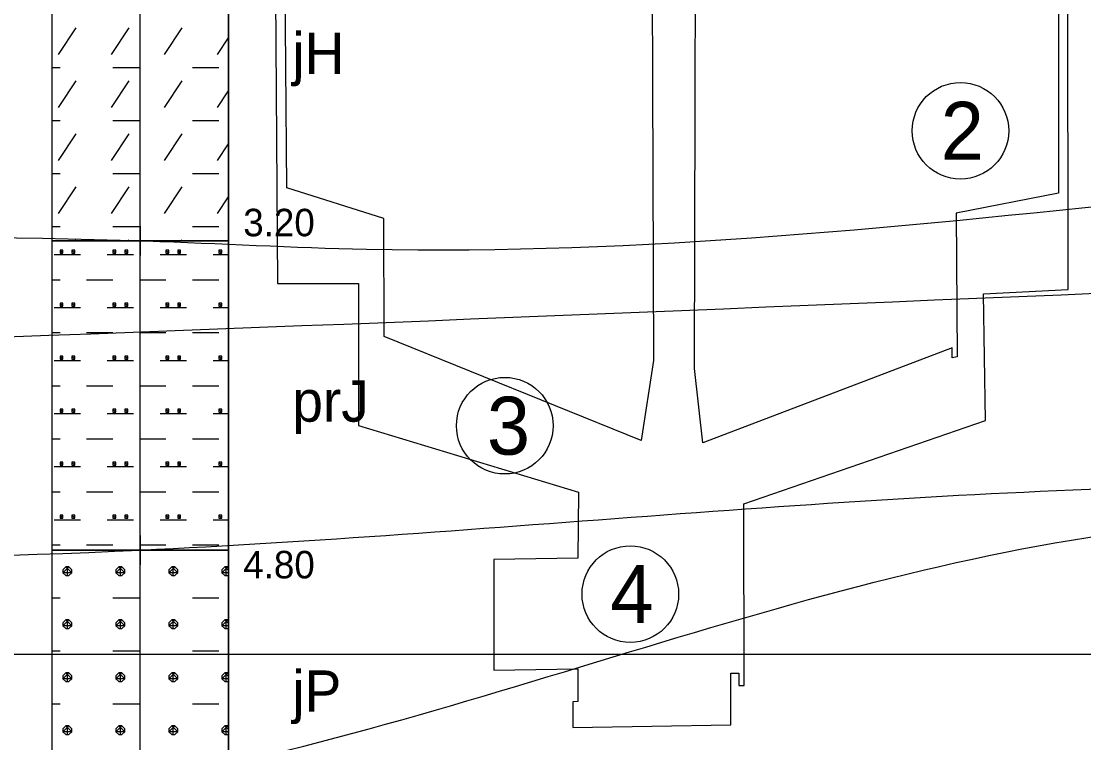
# Model space of a CAD drawing. Extents: x 3042 to 4120, y 576 to 2694.
# Drawn here: x 3349.05 to 3376.56, y 1008.13 to 1026.8 of the extents above; entities that cross this region are included whole.
import ezdxf

# ---------------------------------------------------------------- set-up
doc = ezdxf.new("R2010")
doc.units = 0
for name, color, linetype in [('18', 7, 'Continuous'), ('51', 7, 'Continuous'), ('52', 7, 'Continuous'), ('53', 7, 'Continuous'), ('56', 7, 'Continuous'), ('HPV', 7, 'Continuous'), ('nádrže', 7, 'Continuous'), ('rozhraní', 7, 'Continuous')]:
    doc.layers.add(name, color=color, linetype=linetype)

msp = doc.modelspace()

# ---------------------------------------------------------------- linework, layer by layer
at = {"layer": '18'}
msp.add_line((3352.127, 991.717), (3352.127, 1037.117), dxfattribs=at)
at = {"layer": '51'}
for points in [[(3349.841, 1021.117), (3354.413, 1021.117), (3354.413, 1031.117), (3349.841, 1031.117)], [(3349.841, 1013.117), (3354.413, 1013.117), (3354.413, 1021.117), (3349.841, 1021.117)], [(3349.841, 1007.117), (3354.413, 1007.117), (3354.413, 1013.117), (3349.841, 1013.117)]]:
    msp.add_lwpolyline(points, close=True, dxfattribs=at)
for points in [[(3350.011, 1025.944), (3350.468, 1026.629)], [(3351.383, 1025.944), (3351.84, 1026.629)], [(3352.754, 1025.944), (3353.211, 1026.629)], [(3354.126, 1025.944), (3354.413, 1026.374)], [(3349.841, 1025.601), (3350.049, 1025.601)], [(3351.421, 1025.601), (3352.107, 1025.601)], [(3353.478, 1025.601), (3354.164, 1025.601)], [(3350.011, 1024.572), (3350.468, 1025.258)], [(3351.383, 1024.572), (3351.84, 1025.258)], [(3352.754, 1024.572), (3353.211, 1025.258)], [(3354.126, 1024.572), (3354.413, 1025.002)], [(3349.841, 1024.229), (3350.049, 1024.229)], [(3351.421, 1024.229), (3352.107, 1024.229)], [(3353.478, 1024.229), (3354.164, 1024.229)], [(3350.011, 1023.2), (3350.468, 1023.886)], [(3351.383, 1023.2), (3351.84, 1023.886)], [(3352.754, 1023.2), (3353.211, 1023.886)], [(3354.126, 1023.2), (3354.413, 1023.631)], [(3349.841, 1022.858), (3350.049, 1022.858)], [(3351.421, 1022.858), (3352.107, 1022.858)], [(3353.478, 1022.858), (3354.164, 1022.858)], [(3350.011, 1021.829), (3350.468, 1022.515)], [(3351.383, 1021.829), (3351.84, 1022.515)], [(3352.754, 1021.829), (3353.211, 1022.515)], [(3354.126, 1021.829), (3354.413, 1022.259)], [(3349.841, 1021.486), (3350.049, 1021.486)], [(3351.421, 1021.486), (3352.107, 1021.486)], [(3353.478, 1021.486), (3354.164, 1021.486)], [(3350.451, 1021.117), (3350.468, 1021.143)], [(3351.822, 1021.117), (3351.84, 1021.143)], [(3353.194, 1021.117), (3353.211, 1021.143)], [(3349.897, 1020.762), (3350.583, 1020.762)], [(3350.049, 1020.876), (3350.049, 1020.8), (3350.125, 1020.8), (3350.125, 1020.876), (3350.049, 1020.876), (3350.125, 1020.8)], [(3350.354, 1020.876), (3350.354, 1020.8), (3350.43, 1020.8), (3350.43, 1020.876), (3350.354, 1020.876), (3350.43, 1020.8)], [(3351.268, 1020.762), (3351.954, 1020.762)], [(3351.421, 1020.876), (3351.421, 1020.8), (3351.497, 1020.8), (3351.497, 1020.876), (3351.421, 1020.876), (3351.497, 1020.8)], [(3351.726, 1020.876), (3351.726, 1020.8), (3351.802, 1020.8), (3351.802, 1020.876), (3351.726, 1020.876), (3351.802, 1020.8)], [(3352.64, 1020.762), (3353.326, 1020.762)], [(3352.792, 1020.876), (3352.792, 1020.8), (3352.869, 1020.8), (3352.869, 1020.876), (3352.792, 1020.876), (3352.869, 1020.8)], [(3353.097, 1020.876), (3353.097, 1020.8), (3353.173, 1020.8), (3353.173, 1020.876), (3353.097, 1020.876), (3353.173, 1020.8)], [(3354.012, 1020.762), (3354.413, 1020.762)], [(3354.164, 1020.876), (3354.164, 1020.8), (3354.24, 1020.8), (3354.24, 1020.876), (3354.164, 1020.876), (3354.24, 1020.8)], [(3349.841, 1020.114), (3350.049, 1020.114)], [(3350.735, 1020.114), (3351.421, 1020.114)], [(3352.107, 1020.114), (3352.792, 1020.114)], [(3353.478, 1020.114), (3354.164, 1020.114)], [(3349.897, 1019.39), (3350.583, 1019.39)], [(3350.049, 1019.505), (3350.049, 1019.429), (3350.125, 1019.429), (3350.125, 1019.505), (3350.049, 1019.505), (3350.125, 1019.429)], [(3350.354, 1019.505), (3350.354, 1019.429), (3350.43, 1019.429), (3350.43, 1019.505), (3350.354, 1019.505), (3350.43, 1019.429)], [(3351.268, 1019.39), (3351.954, 1019.39)], [(3351.421, 1019.505), (3351.421, 1019.429), (3351.497, 1019.429), (3351.497, 1019.505), (3351.421, 1019.505), (3351.497, 1019.429)], [(3351.726, 1019.505), (3351.726, 1019.429), (3351.802, 1019.429), (3351.802, 1019.505), (3351.726, 1019.505), (3351.802, 1019.429)], [(3352.64, 1019.39), (3353.326, 1019.39)], [(3352.792, 1019.505), (3352.792, 1019.429), (3352.869, 1019.429), (3352.869, 1019.505), (3352.792, 1019.505), (3352.869, 1019.429)], [(3353.097, 1019.505), (3353.097, 1019.429), (3353.173, 1019.429), (3353.173, 1019.505), (3353.097, 1019.505), (3353.173, 1019.429)], [(3354.012, 1019.39), (3354.413, 1019.39)], [(3354.164, 1019.505), (3354.164, 1019.429), (3354.24, 1019.429), (3354.24, 1019.505), (3354.164, 1019.505), (3354.24, 1019.429)], [(3349.841, 1018.743), (3350.049, 1018.743)], [(3350.735, 1018.743), (3351.421, 1018.743)], [(3352.107, 1018.743), (3352.792, 1018.743)], [(3353.478, 1018.743), (3354.164, 1018.743)], [(3349.897, 1018.019), (3350.583, 1018.019)], [(3350.049, 1018.133), (3350.049, 1018.057), (3350.125, 1018.057), (3350.125, 1018.133), (3350.049, 1018.133), (3350.125, 1018.057)], [(3350.354, 1018.133), (3350.354, 1018.057), (3350.43, 1018.057), (3350.43, 1018.133), (3350.354, 1018.133), (3350.43, 1018.057)], [(3351.268, 1018.019), (3351.954, 1018.019)], [(3351.421, 1018.133), (3351.421, 1018.057), (3351.497, 1018.057), (3351.497, 1018.133), (3351.421, 1018.133), (3351.497, 1018.057)], [(3351.726, 1018.133), (3351.726, 1018.057), (3351.802, 1018.057), (3351.802, 1018.133), (3351.726, 1018.133), (3351.802, 1018.057)], [(3352.64, 1018.019), (3353.326, 1018.019)], [(3352.792, 1018.133), (3352.792, 1018.057), (3352.869, 1018.057), (3352.869, 1018.133), (3352.792, 1018.133), (3352.869, 1018.057)], [(3353.097, 1018.133), (3353.097, 1018.057), (3353.173, 1018.057), (3353.173, 1018.133), (3353.097, 1018.133), (3353.173, 1018.057)], [(3354.012, 1018.019), (3354.413, 1018.019)], [(3354.164, 1018.133), (3354.164, 1018.057), (3354.24, 1018.057), (3354.24, 1018.133), (3354.164, 1018.133), (3354.24, 1018.057)], [(3349.841, 1017.371), (3350.049, 1017.371)], [(3350.735, 1017.371), (3351.421, 1017.371)], [(3352.107, 1017.371), (3352.792, 1017.371)], [(3353.478, 1017.371), (3354.164, 1017.371)], [(3349.897, 1016.647), (3350.583, 1016.647)], [(3350.049, 1016.762), (3350.049, 1016.685), (3350.125, 1016.685), (3350.125, 1016.762), (3350.049, 1016.762), (3350.125, 1016.685)], [(3350.354, 1016.762), (3350.354, 1016.685), (3350.43, 1016.685), (3350.43, 1016.762), (3350.354, 1016.762), (3350.43, 1016.685)], [(3351.268, 1016.647), (3351.954, 1016.647)], [(3351.421, 1016.762), (3351.421, 1016.685), (3351.497, 1016.685), (3351.497, 1016.762), (3351.421, 1016.762), (3351.497, 1016.685)], [(3351.726, 1016.762), (3351.726, 1016.685), (3351.802, 1016.685), (3351.802, 1016.762), (3351.726, 1016.762), (3351.802, 1016.685)], [(3352.64, 1016.647), (3353.326, 1016.647)], [(3352.792, 1016.762), (3352.792, 1016.685), (3352.869, 1016.685), (3352.869, 1016.762), (3352.792, 1016.762), (3352.869, 1016.685)], [(3353.097, 1016.762), (3353.097, 1016.685), (3353.173, 1016.685), (3353.173, 1016.762), (3353.097, 1016.762), (3353.173, 1016.685)], [(3354.012, 1016.647), (3354.413, 1016.647)], [(3354.164, 1016.762), (3354.164, 1016.685), (3354.24, 1016.685), (3354.24, 1016.762), (3354.164, 1016.762), (3354.24, 1016.685)], [(3349.841, 1016), (3350.049, 1016)], [(3350.735, 1016), (3351.421, 1016)], [(3352.107, 1016), (3352.792, 1016)], [(3353.478, 1016), (3354.164, 1016)], [(3349.897, 1015.276), (3350.583, 1015.276)], [(3350.049, 1015.39), (3350.049, 1015.314), (3350.125, 1015.314), (3350.125, 1015.39), (3350.049, 1015.39), (3350.125, 1015.314)], [(3350.354, 1015.39), (3350.354, 1015.314), (3350.43, 1015.314), (3350.43, 1015.39), (3350.354, 1015.39), (3350.43, 1015.314)], [(3351.268, 1015.276), (3351.954, 1015.276)], [(3351.421, 1015.39), (3351.421, 1015.314), (3351.497, 1015.314), (3351.497, 1015.39), (3351.421, 1015.39), (3351.497, 1015.314)], [(3351.726, 1015.39), (3351.726, 1015.314), (3351.802, 1015.314), (3351.802, 1015.39), (3351.726, 1015.39), (3351.802, 1015.314)], [(3352.64, 1015.276), (3353.326, 1015.276)], [(3352.792, 1015.39), (3352.792, 1015.314), (3352.869, 1015.314), (3352.869, 1015.39), (3352.792, 1015.39), (3352.869, 1015.314)], [(3353.097, 1015.39), (3353.097, 1015.314), (3353.173, 1015.314), (3353.173, 1015.39), (3353.097, 1015.39), (3353.173, 1015.314)], [(3354.012, 1015.276), (3354.413, 1015.276)], [(3354.164, 1015.39), (3354.164, 1015.314), (3354.24, 1015.314), (3354.24, 1015.39), (3354.164, 1015.39), (3354.24, 1015.314)], [(3349.841, 1014.628), (3350.049, 1014.628)], [(3350.735, 1014.628), (3351.421, 1014.628)], [(3352.107, 1014.628), (3352.792, 1014.628)], [(3353.478, 1014.628), (3354.164, 1014.628)], [(3349.897, 1013.904), (3350.583, 1013.904)], [(3350.049, 1014.018), (3350.049, 1013.942), (3350.125, 1013.942), (3350.125, 1014.018), (3350.049, 1014.018), (3350.125, 1013.942)], [(3350.354, 1014.018), (3350.354, 1013.942), (3350.43, 1013.942), (3350.43, 1014.018), (3350.354, 1014.018), (3350.43, 1013.942)], [(3351.268, 1013.904), (3351.954, 1013.904)], [(3351.421, 1014.018), (3351.421, 1013.942), (3351.497, 1013.942), (3351.497, 1014.018), (3351.421, 1014.018), (3351.497, 1013.942)], [(3351.726, 1014.018), (3351.726, 1013.942), (3351.802, 1013.942), (3351.802, 1014.018), (3351.726, 1014.018), (3351.802, 1013.942)], [(3352.64, 1013.904), (3353.326, 1013.904)], [(3352.792, 1014.018), (3352.792, 1013.942), (3352.869, 1013.942), (3352.869, 1014.018), (3352.792, 1014.018), (3352.869, 1013.942)], [(3353.097, 1014.018), (3353.097, 1013.942), (3353.173, 1013.942), (3353.173, 1014.018), (3353.097, 1014.018), (3353.173, 1013.942)], [(3354.012, 1013.904), (3354.413, 1013.904)], [(3354.164, 1014.018), (3354.164, 1013.942), (3354.24, 1013.942), (3354.24, 1014.018), (3354.164, 1014.018), (3354.24, 1013.942)], [(3349.841, 1013.256), (3350.049, 1013.256)], [(3350.735, 1013.256), (3351.421, 1013.256)], [(3352.107, 1013.256), (3352.792, 1013.256)], [(3353.478, 1013.256), (3354.164, 1013.256)], [(3350.202, 1012.685), (3350.125, 1012.609), (3350.125, 1012.532), (3350.202, 1012.456), (3350.278, 1012.456), (3350.354, 1012.532), (3350.354, 1012.609), (3350.278, 1012.685), (3350.202, 1012.685), (3350.354, 1012.532), (3350.125, 1012.532), (3350.278, 1012.685)], [(3350.24, 1012.456), (3350.24, 1012.685)], [(3351.573, 1012.685), (3351.497, 1012.609), (3351.497, 1012.532), (3351.573, 1012.456), (3351.649, 1012.456), (3351.726, 1012.532), (3351.726, 1012.609), (3351.649, 1012.685), (3351.573, 1012.685), (3351.726, 1012.532), (3351.497, 1012.532), (3351.649, 1012.685)], [(3351.611, 1012.456), (3351.611, 1012.685)], [(3352.945, 1012.685), (3352.869, 1012.609), (3352.869, 1012.532), (3352.945, 1012.456), (3353.021, 1012.456), (3353.097, 1012.532), (3353.097, 1012.609), (3353.021, 1012.685), (3352.945, 1012.685), (3353.097, 1012.532), (3352.869, 1012.532), (3353.021, 1012.685)], [(3352.983, 1012.456), (3352.983, 1012.685)], [(3354.316, 1012.685), (3354.24, 1012.609), (3354.24, 1012.532), (3354.316, 1012.456), (3354.393, 1012.456), (3354.413, 1012.476)], [(3354.413, 1012.532), (3354.24, 1012.532), (3354.393, 1012.685)], [(3354.413, 1012.665), (3354.393, 1012.685), (3354.316, 1012.685), (3354.413, 1012.588)], [(3354.354, 1012.456), (3354.354, 1012.685)], [(3349.841, 1011.885), (3350.049, 1011.885)], [(3351.421, 1011.885), (3352.107, 1011.885)], [(3353.478, 1011.885), (3354.164, 1011.885)], [(3350.202, 1011.313), (3350.125, 1011.237), (3350.125, 1011.161), (3350.202, 1011.085), (3350.278, 1011.085), (3350.354, 1011.161), (3350.354, 1011.237), (3350.278, 1011.313), (3350.202, 1011.313), (3350.354, 1011.161), (3350.125, 1011.161), (3350.278, 1011.313)], [(3350.24, 1011.085), (3350.24, 1011.313)], [(3351.573, 1011.313), (3351.497, 1011.237), (3351.497, 1011.161), (3351.573, 1011.085), (3351.649, 1011.085), (3351.726, 1011.161), (3351.726, 1011.237), (3351.649, 1011.313), (3351.573, 1011.313), (3351.726, 1011.161), (3351.497, 1011.161), (3351.649, 1011.313)], [(3351.611, 1011.085), (3351.611, 1011.313)], [(3352.945, 1011.313), (3352.869, 1011.237), (3352.869, 1011.161), (3352.945, 1011.085), (3353.021, 1011.085), (3353.097, 1011.161), (3353.097, 1011.237), (3353.021, 1011.313), (3352.945, 1011.313), (3353.097, 1011.161), (3352.869, 1011.161), (3353.021, 1011.313)], [(3352.983, 1011.085), (3352.983, 1011.313)], [(3354.316, 1011.313), (3354.24, 1011.237), (3354.24, 1011.161), (3354.316, 1011.085), (3354.393, 1011.085), (3354.413, 1011.105)], [(3354.413, 1011.161), (3354.24, 1011.161), (3354.393, 1011.313)], [(3354.413, 1011.293), (3354.393, 1011.313), (3354.316, 1011.313), (3354.413, 1011.217)], [(3354.354, 1011.085), (3354.354, 1011.313)], [(3349.841, 1010.513), (3350.049, 1010.513)], [(3351.421, 1010.513), (3352.107, 1010.513)], [(3353.478, 1010.513), (3354.164, 1010.513)], [(3350.202, 1009.942), (3350.125, 1009.865), (3350.125, 1009.789), (3350.202, 1009.713), (3350.278, 1009.713), (3350.354, 1009.789), (3350.354, 1009.865), (3350.278, 1009.942), (3350.202, 1009.942), (3350.354, 1009.789), (3350.125, 1009.789), (3350.278, 1009.942)], [(3350.24, 1009.713), (3350.24, 1009.942)], [(3351.573, 1009.942), (3351.497, 1009.865), (3351.497, 1009.789), (3351.573, 1009.713), (3351.649, 1009.713), (3351.726, 1009.789), (3351.726, 1009.865), (3351.649, 1009.942), (3351.573, 1009.942), (3351.726, 1009.789), (3351.497, 1009.789), (3351.649, 1009.942)], [(3351.611, 1009.713), (3351.611, 1009.942)], [(3352.945, 1009.942), (3352.869, 1009.865), (3352.869, 1009.789), (3352.945, 1009.713), (3353.021, 1009.713), (3353.097, 1009.789), (3353.097, 1009.865), (3353.021, 1009.942), (3352.945, 1009.942), (3353.097, 1009.789), (3352.869, 1009.789), (3353.021, 1009.942)], [(3352.983, 1009.713), (3352.983, 1009.942)], [(3354.316, 1009.942), (3354.24, 1009.865), (3354.24, 1009.789), (3354.316, 1009.713), (3354.393, 1009.713), (3354.413, 1009.733)], [(3354.413, 1009.789), (3354.24, 1009.789), (3354.393, 1009.942)], [(3354.413, 1009.921), (3354.393, 1009.942), (3354.316, 1009.942), (3354.413, 1009.845)], [(3354.354, 1009.713), (3354.354, 1009.942)], [(3349.841, 1009.142), (3350.049, 1009.142)], [(3351.421, 1009.142), (3352.107, 1009.142)], [(3353.478, 1009.142), (3354.164, 1009.142)], [(3350.202, 1008.57), (3350.125, 1008.494), (3350.125, 1008.418), (3350.202, 1008.341), (3350.278, 1008.341), (3350.354, 1008.418), (3350.354, 1008.494), (3350.278, 1008.57), (3350.202, 1008.57), (3350.354, 1008.418), (3350.125, 1008.418), (3350.278, 1008.57)], [(3350.24, 1008.341), (3350.24, 1008.57)], [(3351.573, 1008.57), (3351.497, 1008.494), (3351.497, 1008.418), (3351.573, 1008.341), (3351.649, 1008.341), (3351.726, 1008.418), (3351.726, 1008.494), (3351.649, 1008.57), (3351.573, 1008.57), (3351.726, 1008.418), (3351.497, 1008.418), (3351.649, 1008.57)], [(3351.611, 1008.341), (3351.611, 1008.57)], [(3352.945, 1008.57), (3352.869, 1008.494), (3352.869, 1008.418), (3352.945, 1008.341), (3353.021, 1008.341), (3353.097, 1008.418), (3353.097, 1008.494), (3353.021, 1008.57), (3352.945, 1008.57), (3353.097, 1008.418), (3352.869, 1008.418), (3353.021, 1008.57)], [(3352.983, 1008.341), (3352.983, 1008.57)], [(3354.316, 1008.57), (3354.24, 1008.494), (3354.24, 1008.418), (3354.316, 1008.341), (3354.393, 1008.341), (3354.413, 1008.362)], [(3354.413, 1008.418), (3354.24, 1008.418), (3354.393, 1008.57)], [(3354.413, 1008.55), (3354.393, 1008.57), (3354.316, 1008.57), (3354.413, 1008.474)], [(3354.354, 1008.341), (3354.354, 1008.57)]]:
    msp.add_lwpolyline(points, dxfattribs=at)
at = {"layer": '53'}
for points in [[(3349.841, 1037.117), (3349.841, 992.117)], [(3354.413, 1037.117), (3354.413, 992.117)], [(3349.841, 1021.117), (3354.413, 1021.117)], [(3349.841, 1013.117), (3354.413, 1013.117)]]:
    msp.add_lwpolyline(points, dxfattribs=at)
at = {"layer": '56'}
for points in [[(3352.127, 1021.498), (3352.127, 1020.736)], [(3351.746, 1021.117), (3352.508, 1021.117)], [(3352.127, 1013.498), (3352.127, 1012.736)], [(3351.746, 1013.117), (3352.508, 1013.117)]]:
    msp.add_lwpolyline(points, dxfattribs=at)
at = {"layer": 'HPV'}
msp.add_spline([(3220.538, 1018.476), (3229.057, 1018.476), (3309.337, 1017.694), (3379.247, 1019.861), (3436.347, 1021.476), (3447.355, 1021.476)], degree=3, dxfattribs=at)
at = {"layer": 'nádrže'}
for points in [[(3355.573, 1034.917), (3355.679, 1020.015), (3357.778, 1020.015), (3357.778, 1016.343), (3363.475, 1014.616), (3363.454, 1012.907), (3361.279, 1012.873), (3361.28, 1010.01), (3363.456, 1010.044), (3363.457, 1009.195), (3363.324, 1009.193), (3363.324, 1008.53), (3367.418, 1008.594), (3367.418, 1009.931), (3367.628, 1009.934), (3367.628, 1009.614), (3367.762, 1009.616), (3367.759, 1014.311), (3374.01, 1016.467), (3373.965, 1019.752), (3376.156, 1019.864), (3376.138, 1036.136)], [(3365.354, 1034.854), (3365.413, 1018.025), (3365.094, 1015.956), (3358.443, 1018.641), (3358.432, 1021.7), (3355.921, 1022.491), (3355.819, 1035.055)], [(3375.893, 1034.907), (3375.907, 1022.355), (3373.251, 1021.839), (3373.28, 1018.121), (3373.148, 1018.096), (3373.146, 1018.353), (3366.696, 1015.888), (3366.478, 1017.817), (3366.522, 1034.916)]]:
    msp.add_lwpolyline(points, dxfattribs=at)
at = {"layer": 'rozhraní'}
msp.add_line((3419.898, 1010.412), (3304.593, 1010.412), dxfattribs=at)
for centre in [(3373.364, 1023.966), (3373.364, 1023.966), (3361.565, 1016.336), (3364.816, 1011.977)]:
    msp.add_circle(centre, 1.25, dxfattribs=at)
for points in [[(3300.083, 1019.9), (3304.874, 1019.399), (3309.214, 1019.217), (3311.392, 1019.217), (3352.127, 1031.117), (3379.261, 1026.767), (3390.383, 1026.767)], [(3309.337, 1018.217), (3352.28, 1021.117), (3357.982, 1020.905), (3379.247, 1022.267)], [(3268.137, 1011.467), (3309.337, 1013.217), (3352.127, 1013.117), (3379.247, 1014.767), (3389.896, 1014.742)], [(3220.486, 1007.398), (3229.057, 1007.517), (3268.137, 1010.467), (3309.337, 1009.717), (3352.127, 1007.117), (3379.247, 1013.767), (3390.124, 1013.767)]]:
    msp.add_spline(points, degree=3, dxfattribs=at)

# ---------------------------------------------------------------- texts
at = {"layer": '52'}
for s, height, p in [('jH', 1.0668, (3356.064, 1025.439)), ('3.20', 0.7112, (3354.794, 1021.237)), ('prJ', 1.0668, (3356.064, 1016.439)), ('4.80', 0.7112, (3354.794, 1012.385)), ('jP', 1.0668, (3356.064, 1008.936))]:
    msp.add_text(s, height=height, dxfattribs=at).set_placement(p)
at = {"layer": 'rozhraní'}
for s, p in [('2', (3372.856, 1023.216)), ('2', (3372.856, 1023.216)), ('3', (3361.104, 1015.586)), ('4', (3364.3, 1011.227))]:
    msp.add_text(s, height=1.5, dxfattribs=at).set_placement(p)

doc.saveas('drawing.dxf')
